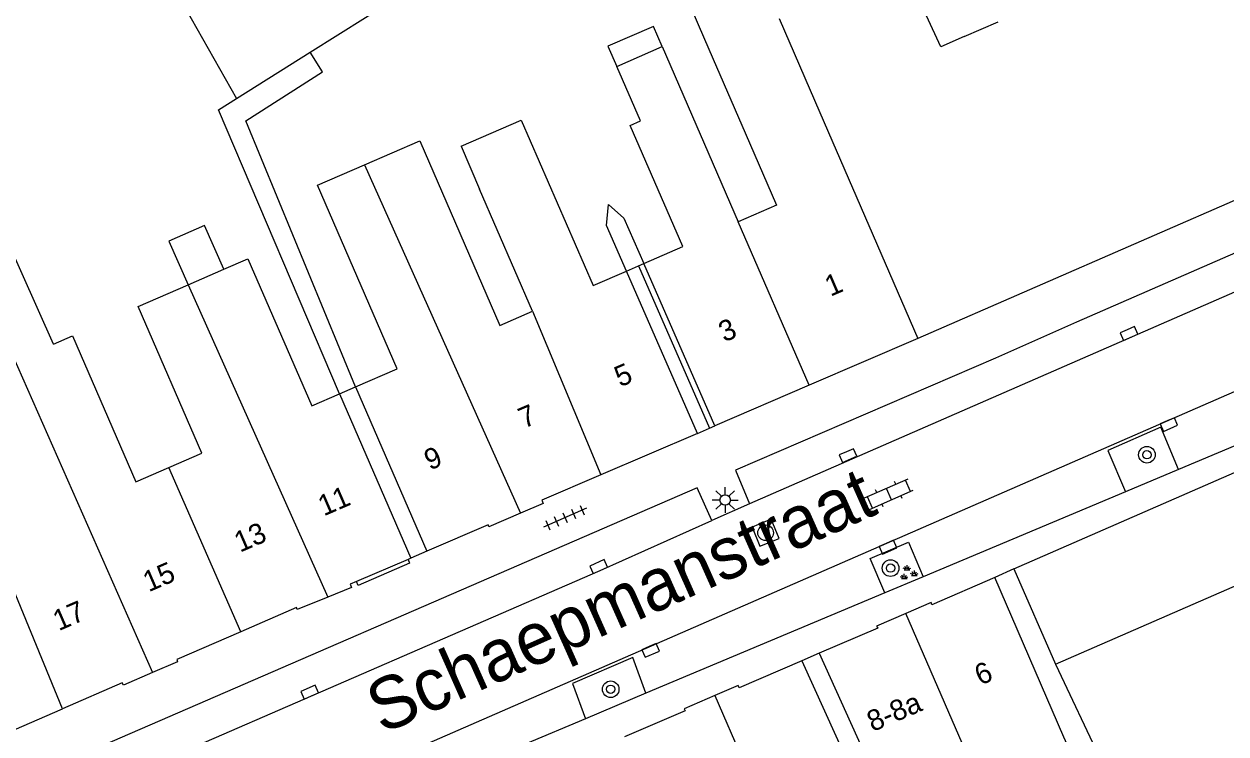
# Model space of a CAD drawing. Extents: x 132998 to 136004, y 396998 to 398512.
# Drawn here: x 134279.2 to 134337, y 397432.4 to 397466.6 of the extents above; entities that cross this region are included whole.
import ezdxf

# ---------------------------------------------------------------- set-up
doc = ezdxf.new("R2010")
doc.units = 0
for name, color, linetype in [('gg-afsc-erfafscheiding', 7, 'Continuous'), ('gg-anno-huisnummerreeks BGT', 7, 'Continuous'), ('gg-anno-openbare ruimte label', 7, 'Continuous'), ('gg-bbg-gedigitaliseerde bebouwing', 7, 'Continuous'), ('gg-bbg-gedigitaliseerde bebouwing onder overbouw', 7, 'Continuous'), ('gg-bbg-gedigitaliseerde bijgebouw', 7, 'Continuous'), ('gg-bbg-gedigitaliseerde overbouw', 7, 'Continuous'), ('gg-bbg-hoofdgebouw', 7, 'Continuous'), ('gg-bbg-luifel en loopbrug', 7, 'Continuous'), ('gg-bbg-pand overbouw', 7, 'Continuous'), ('gg-bbg-tussenscheiding', 7, 'Continuous'), ('gg-bbg-tussenscheiding niveau 01', 7, 'Continuous'), ('gg-knt-verharding', 7, 'Continuous'), ('gg-knt-verharding nz', 7, 'Continuous'), ('gt-grn-weggrens', 7, 'Continuous'), ('gt-symb-boom', 7, 'Continuous'), ('gt-symb-groenvak', 7, 'Continuous'), ('gt-symb-klinker verharding', 7, 'Continuous'), ('gt-symb-kolk', 7, 'Continuous'), ('gt-symb-lichtmast', 7, 'Continuous'), ('gt-symb-rioolschacht', 7, 'Continuous'), ('gt-symb-tegel verharding', 7, 'Continuous')]:
    doc.layers.add(name, color=color, linetype=linetype)

# ---------------------------------------------------------------- blocks, each defined once
blk = doc.blocks.new('gt0-KOLK')
at = {"layer": 'gt-symb-kolk'}
blk.add_lwpolyline([(0, 0), (0.375, 0), (0.375, 0.4), (-0.375, 0.4), (-0.375, 0), (0, 0)], dxfattribs=at)
blk = doc.blocks.new('gt0-LMAST')
at = {"layer": 'gt-symb-lichtmast'}
for p, q in [((-0.005, 0.246), (-0.005, 0.621)), ((-0.182, 0.173), (-0.447, 0.438)), ((0.172, 0.173), (0.437, 0.438)), ((-0.255, -0.004), (-0.63, -0.004)), ((-0.182, -0.181), (-0.447, -0.446)), ((-0.005, -0.254), (-0.005, -0.629)), ((0.437, -0.446), (0.172, -0.181)), ((0.245, -0.004), (0.62, -0.004))]:
    blk.add_line(p, q, dxfattribs=at)
blk.add_circle((-0.005, -0.004), 0.25, dxfattribs=at)
blk = doc.blocks.new('gt0-KL1')
at = {"layer": 'gt-symb-klinker verharding'}
for p, q in [((-1.15, 0.3), (1.15, 0.3)), ((-1, -0.3), (-1, 0.3)), ((-0.5, 0.3), (-0.5, 0.45)), ((0, -0.3), (0, 0.3)), ((0.5, 0.3), (0.5, 0.45)), ((1, -0.3), (1, 0.3)), ((-1.15, -0.3), (1.15, -0.3)), ((-0.5, -0.45), (-0.5, -0.3)), ((0.5, -0.45), (0.5, -0.3))]:
    blk.add_line(p, q, dxfattribs=at)
blk = doc.blocks.new('gt0-BOOM')
at = {"layer": 'gt-symb-boom'}
for radius in [0.4, 0.2]:
    blk.add_circle((0, 0), radius, dxfattribs=at)
blk = doc.blocks.new('gt0-RS')
at = {"layer": 'gt-symb-rioolschacht'}
blk.add_lwpolyline([(-0.5, -0.5), (0.5, -0.5), (0.5, 0.5), (-0.5, 0.5)], close=True, dxfattribs=at)
blk.add_circle((0, 0), 0.375, dxfattribs=at)
blk = doc.blocks.new('gt0-GRVAK')
at = {"layer": 'gt-symb-groenvak'}
for p, q in [((-0.11, 0.189), (-0.228, 0.24)), ((-0.182, 0.153), (0.088, 0.153)), ((-0.091, 0.211), (-0.156, 0.322)), ((-0.047, 0.214), (-0.047, 0.393)), ((-0.004, 0.211), (0.061, 0.322)), ((0.015, 0.189), (0.133, 0.24)), ((0.262, -0.052), (0.197, 0.059)), ((0.305, -0.049), (0.305, 0.13)), ((0.349, -0.052), (0.414, 0.059)), ((-0.245, -0.228), (-0.363, -0.177)), ((-0.318, -0.264), (-0.047, -0.264)), ((-0.226, -0.206), (-0.291, -0.095)), ((-0.183, -0.203), (-0.183, -0.024)), ((-0.139, -0.206), (-0.074, -0.095)), ((-0.12, -0.228), (-0.002, -0.177)), ((0.243, -0.074), (0.125, -0.023)), ((0.17, -0.11), (0.441, -0.11)), ((0.368, -0.074), (0.486, -0.023))]:
    blk.add_line(p, q, dxfattribs=at)
blk = doc.blocks.new('gt0-TEG1')
at = {"layer": 'gt-symb-tegel verharding'}
for p, q in [((-1.125, 0), (1.125, 0)), ((-0.9, -0.25), (-0.9, 0.25)), ((-0.45, -0.25), (-0.45, 0.25)), ((0, -0.25), (0, 0.25)), ((0.45, -0.25), (0.45, 0.25)), ((0.9, -0.25), (0.9, 0.25))]:
    blk.add_line(p, q, dxfattribs=at)

msp = doc.modelspace()

# ---------------------------------------------------------------- linework, layer by layer
at = {"layer": 'gg-afsc-erfafscheiding'}
msp.add_line((134328.83, 397435.78), (134333.117, 397426.781), dxfattribs=at)
for points in [[(134295.152, 397449.123), (134289.875, 397461.926), (134293.574, 397464.276), (134292.972, 397465.223)], [(134294.384, 397448.79), (134288.561, 397462.446), (134289.426, 397462.999)], [(134308.191, 397454.695), (134307.235, 397456.881), (134307.326, 397457.904), (134308.068, 397457.245), (134309.025, 397455.057)]]:
    msp.add_lwpolyline(points, dxfattribs=at)
at = {"layer": 'gg-bbg-gedigitaliseerde bebouwing'}
for p, q in [((134310.354, 397469.526), (134312.155, 397465.378)), ((134307.728, 397464.545), (134309.919, 397465.496)), ((134309.919, 397465.496), (134313.574, 397457.072)), ((134312.155, 397465.378), (134314.113, 397460.868)), ((134308.87, 397461.916), (134307.728, 397464.545)), ((134300.243, 397460.707), (134303.133, 397461.961)), ((134295.592, 397459.809), (134298.249, 397460.962)), ((134300.243, 397460.707), (134301.132, 397458.639)), ((134293.332, 397458.828), (134295.592, 397459.809)), ((134303.68, 397452.768), (134301.132, 397458.639)), ((134287.106, 397454.041), (134288.832, 397454.79)), ((134328.83, 397435.78), (134341.913, 397441.484)), ((134326.83, 397440.37), (134328.83, 397435.78))]:
    msp.add_line(p, q, dxfattribs=at)
for points in [[(134303.133, 397461.961), (134306.589, 397454), (134308.191, 397454.695)], [(134309.025, 397455.057), (134310.903, 397455.872), (134308.373, 397461.7), (134308.87, 397461.916)], [(134298.249, 397460.962), (134302.103, 397452.083), (134303.68, 397452.768)], [(134314.113, 397460.868), (134315.414, 397457.871), (134313.574, 397457.072)], [(134295.152, 397449.123), (134297.165, 397449.997), (134293.332, 397458.828)], [(134280.622, 397451.181), (134278.342, 397456.332), (134276.61, 397455.274)], [(134288.832, 397454.79), (134289.978, 397455.288), (134293.05, 397448.211), (134294.384, 397448.79)], [(134286.173, 397445.242), (134287.773, 397445.936), (134284.707, 397453), (134287.106, 397454.041)], [(134280.622, 397451.181), (134281.544, 397451.581), (134284.593, 397444.556), (134286.173, 397445.242)], [(134331.398, 397427.528), (134329.242, 397432.275), (134325.91, 397439.96)]]:
    msp.add_lwpolyline(points, dxfattribs=at)
at = {"layer": 'gg-bbg-gedigitaliseerde bebouwing onder overbouw'}
for p, q in [((134312.442, 397447.249), (134309.025, 397455.057)), ((134311.606, 397446.889), (134308.191, 397454.695)), ((134294.384, 397448.79), (134297.815, 397440.883)), ((134295.152, 397449.123), (134298.583, 397441.215)), ((134316.629, 397435.949), (134320.09, 397428.322)), ((134317.465, 397436.309), (134320.926, 397428.682))]:
    msp.add_line(p, q, dxfattribs=at)
at = {"layer": 'gg-bbg-gedigitaliseerde bijgebouw'}
for p, q in [((134292.972, 397465.223), (134296.973, 397467.733)), ((134289.426, 397462.999), (134292.972, 397465.223))]:
    msp.add_line(p, q, dxfattribs=at)
msp.add_lwpolyline([(134295.631, 397472.856), (134286.706, 397467.833), (134289.426, 397462.999)], dxfattribs=at)
at = {"layer": 'gg-bbg-gedigitaliseerde overbouw'}
for p, q in [((134308.191, 397454.695), (134308.773, 397454.948)), ((134308.773, 397454.948), (134309.025, 397455.057)), ((134294.384, 397448.79), (134295.152, 397449.123))]:
    msp.add_line(p, q, dxfattribs=at)
at = {"layer": 'gg-bbg-hoofdgebouw'}
for p, q in [((134345.23, 397461.489), (134322.214, 397451.457)), ((134322.214, 397451.457), (134316.986, 397449.205)), ((134326.83, 397440.37), (134350.636, 397450.765)), ((134316.986, 397449.205), (134312.442, 397447.249)), ((134311.606, 397446.889), (134306.957, 397444.887)), ((134297.685, 397440.827), (134295.208, 397439.759)), ((134297.815, 397440.883), (134297.685, 397440.827))]:
    msp.add_line(p, q, dxfattribs=at)
for points in [[(134306.957, 397444.887), (134304.13, 397443.67), (134304.19, 397443.52), (134303.093, 397443.045)], [(134303.093, 397443.045), (134301.58, 397442.39), (134301.54, 397442.49), (134298.583, 397441.215)], [(134325.91, 397439.96), (134322.89, 397438.64), (134322.85, 397438.75), (134321.627, 397438.224)], [(134295.208, 397439.759), (134294.91, 397439.63), (134294.97, 397439.48), (134293.827, 397439.011)], [(134293.827, 397439.011), (134292.36, 397438.41), (134292.32, 397438.51), (134289.645, 397437.349)], [(134321.627, 397438.224), (134320.22, 397437.62), (134320.28, 397437.52), (134317.465, 397436.309)], [(134289.645, 397437.349), (134286.56, 397436.01), (134286.59, 397435.9), (134285.394, 397435.383)], [(134316.629, 397435.949), (134313.61, 397434.65), (134313.57, 397434.76), (134312.445, 397434.275)], [(134285.394, 397435.383), (134284, 397434.78), (134283.94, 397434.88), (134281.064, 397433.633)], [(134312.445, 397434.275), (134310.97, 397433.64), (134311.02, 397433.54), (134308.104, 397432.286)], [(134274.38, 397432.12), (134276.36, 397431.5), (134276.4, 397431.61), (134281.064, 397433.633)]]:
    msp.add_lwpolyline(points, dxfattribs=at)
at = {"layer": 'gg-bbg-luifel en loopbrug'}
for points in [[(134309.919, 397465.496), (134309.497, 397466.468), (134307.306, 397465.518), (134307.728, 397464.545)], [(134288.832, 397454.79), (134287.897, 397456.882), (134286.171, 397456.132), (134287.106, 397454.041)]]:
    msp.add_lwpolyline(points, dxfattribs=at)
at = {"layer": 'gg-bbg-pand overbouw'}
for p, q in [((134311.606, 397446.889), (134312.191, 397447.141)), ((134312.191, 397447.141), (134312.442, 397447.249)), ((134298.583, 397441.215), (134297.815, 397440.883)), ((134317.465, 397436.309), (134316.629, 397435.949))]:
    msp.add_line(p, q, dxfattribs=at)
at = {"layer": 'gg-bbg-tussenscheiding'}
for p, q in [((134315.534, 397466.845), (134317.495, 397462.326)), ((134323.322, 397465.487), (134322.632, 397466.975)), ((134324.446, 397465.98), (134326.07, 397466.693)), ((134324.446, 397465.98), (134323.322, 397465.487)), ((134317.495, 397462.326), (134322.214, 397451.457)), ((134295.592, 397459.809), (134303.093, 397443.045)), ((134316.986, 397449.205), (134313.574, 397457.072)), ((134276.976, 397454.445), (134285.394, 397435.383)), ((134287.106, 397454.041), (134293.827, 397439.011)), ((134303.68, 397452.768), (134306.957, 397444.887)), ((134289.645, 397437.349), (134286.173, 397445.242)), ((134281.064, 397433.633), (134277.784, 397441.599)), ((134329.029, 397421.212), (134321.627, 397438.224)), ((134312.445, 397434.275), (134318.768, 397419.722))]:
    msp.add_line(p, q, dxfattribs=at)
at = {"layer": 'gg-bbg-tussenscheiding niveau 01'}
msp.add_line((134308.773, 397454.948), (134312.191, 397447.141), dxfattribs=at)
at = {"layer": 'gg-knt-verharding'}
for p, q in [((134334.747, 397445.146), (134332.202, 397444.078)), ((134332.202, 397444.078), (134322.465, 397439.986)), ((134314.12, 397443.495), (134312.305, 397442.702)), ((134322.465, 397439.986), (134320.619, 397439.21)), ((134320.619, 397439.21), (134309.131, 397434.383)), ((134309.131, 397434.383), (134306.217, 397433.159))]:
    msp.add_line(p, q, dxfattribs=at)
for points in [[(134346.027, 397459.295), (134329.845, 397452.243), (134325.946, 397450.506), (134313.447, 397445.114), (134314.12, 397443.495)], [(134339.15, 397449.644), (134340.172, 397447.426), (134334.747, 397445.146)], [(134334.747, 397445.146), (134333.902, 397447.194), (134331.354, 397446.06), (134332.202, 397444.078)], [(134312.305, 397442.702), (134311.603, 397444.265), (134279.348, 397430.283), (134280.047, 397428.621)], [(134320.619, 397439.21), (134319.923, 397440.867), (134321.763, 397441.655), (134322.465, 397439.986)], [(134297.685, 397440.827), (134297.764, 397440.643), (134295.287, 397439.576), (134295.208, 397439.759)], [(134309.131, 397434.383), (134308.508, 397436.114), (134305.602, 397434.853), (134306.217, 397433.159)], [(134306.217, 397433.159), (134297.515, 397429.502), (134296.824, 397431.176)]]:
    msp.add_lwpolyline(points, dxfattribs=at)
at = {"layer": 'gg-knt-verharding nz'}
for p, q in [((134346.699, 397457.717), (134314.12, 397443.495)), ((134296.824, 397431.176), (134339.15, 397449.644))]:
    msp.add_line(p, q, dxfattribs=at)
msp.add_lwpolyline([(134280.047, 397428.621), (134306.936, 397440.295), (134312.305, 397442.702)], dxfattribs=at)
at = {"layer": 'gt-grn-weggrens'}
msp.add_line((134326.83, 397440.37), (134325.91, 397439.96), dxfattribs=at)

# ---------------------------------------------------------------- block references
at = {"layer": 'gt-symb-boom'}
for p in [(134333.234, 397445.861), (134320.9, 397440.406), (134307.435, 397434.578)]:
    msp.add_blockref('gt0-BOOM', p, dxfattribs=at)
at = {"layer": 'gt-symb-groenvak'}
msp.add_blockref('gt0-GRVAK', (134321.739, 397440.163), dxfattribs=at)
at = {"layer": 'gt-symb-klinker verharding', "rotation": 23.694971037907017}
msp.add_blockref('gt0-KL1', (134320.819, 397443.967), dxfattribs=at)
at = {"layer": 'gt-symb-kolk'}
for p, rotation in [((134332.285, 397451.873), -156.4329287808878), ((134334.208, 397447.492), -156.43292878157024), ((134318.776, 397446.001), -156.43292878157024), ((134320.696, 397441.594), -156.43292878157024), ((134306.936, 397440.295), 24.142748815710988), ((134309.283, 397436.632), -156.43292878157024), ((134293.038, 397434.255), 23.4889132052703)]:
    msp.add_blockref('gt0-KOLK', p, dxfattribs=dict(at, rotation=rotation))
at = {"layer": 'gt-symb-lichtmast'}
msp.add_blockref('gt0-LMAST', (134312.948, 397443.687), dxfattribs=at)
at = {"layer": 'gt-symb-rioolschacht', "rotation": -157.84741349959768}
msp.add_blockref('gt0-RS', (134314.887, 397442.107), dxfattribs=at)
at = {"layer": 'gt-symb-tegel verharding', "rotation": -156.30502896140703}
msp.add_blockref('gt0-TEG1', (134305.236, 397442.836), dxfattribs=at)

# ---------------------------------------------------------------- texts
at = {"layer": 'gg-anno-huisnummerreeks BGT'}
for s, rotation, p in [('1', 23.3, (134318.011, 397453.457)), ('3', 23.3, (134312.901, 397451.257)), ('5', 23.3, (134307.887, 397449.098)), ('7', 23.3, (134303.267, 397447.109)), ('9', 23.3, (134298.737, 397445.093)), ('11', 23.3, (134293.633, 397442.892)), ('13', 23.5, (134289.601, 397441.144)), ('15', 23.5, (134285.21, 397439.239)), ('17', 23.5, (134280.88, 397437.367)), ('6', 23.6, (134325.22, 397434.747)), ('8-8a', 23.3, (134320.037, 397432.517))]:
    msp.add_text(s, height=1, rotation=rotation, dxfattribs=at).set_placement(p)
at = {"layer": 'gg-anno-openbare ruimte label'}
msp.add_text('Schaepmanstraat', height=2.5, rotation=24, dxfattribs=at).set_placement((134296.439, 397432.4))

doc.saveas('drawing.dxf')
